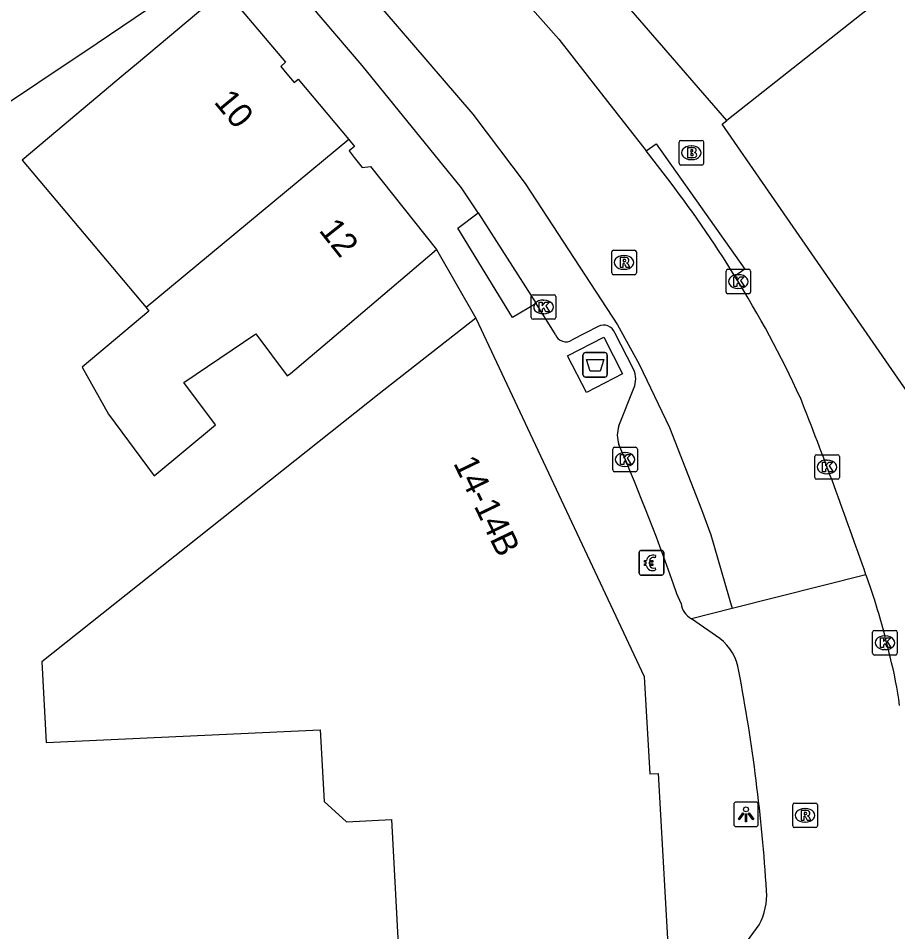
# Model space of a CAD drawing. Extents: x 160664 to 161506, y 382245 to 383288.
# Drawn here: x 161299.49 to 161335.28, y 382927.25 to 382964.43 of the extents above; entities that cross this region are included whole.
import ezdxf

# ---------------------------------------------------------------- set-up
doc = ezdxf.new("R2010")
doc.units = 0
for name, color, linetype in [('IMGEO_Afval_apart_plaats', 7, 'Continuous'), ('IMGEO_Betaalautomaat', 7, 'Continuous'), ('IMGEO_Brandkraan', 7, 'Continuous'), ('IMGEO_Kolk', 7, 'Continuous'), ('IMGEO_Lichtpunt', 7, 'Continuous'), ('IMGEO_Pand', 7, 'Continuous'), ('IMGEO_Pand_nummerreeks', 7, 'Continuous'), ('IMGEO_Rijbaan_lokaal_open', 7, 'Continuous'), ('IMGEO_Rioolput', 7, 'Continuous'), ('IMGEO_Voetpad_gesloten', 7, 'Continuous'), ('IMGEO_Voetpad_open', 7, 'Continuous')]:
    doc.layers.add(name, color=color, linetype=linetype)

msp = doc.modelspace()

# ---------------------------------------------------------------- linework, layer by layer
at = {"layer": 'IMGEO_Afval_apart_plaats'}
for p, q in [((161322.47, 382949.922), (161322.47, 382950.722)), ((161322.47, 382950.722), (161322.47, 382949.922)), ((161322.57, 382950.822), (161323.36, 382950.822)), ((161323.36, 382950.822), (161322.57, 382950.822)), ((161323.46, 382950.722), (161323.46, 382949.922)), ((161323.46, 382949.922), (161323.46, 382950.722)), ((161323.36, 382949.822), (161322.57, 382949.822)), ((161322.57, 382949.822), (161323.36, 382949.822))]:
    msp.add_line(p, q, dxfattribs=at)
msp.add_lwpolyline([(161322.613, 382950.536), (161323.317, 382950.536), (161323.168, 382950.066), (161322.762, 382950.066), (161322.613, 382950.536)], dxfattribs=at)
for centre, start, end in [((161322.57, 382950.722), 90, 180), ((161322.57, 382950.722), 90, 180), ((161323.36, 382950.722), 0, 90), ((161323.36, 382950.722), 360, 90), ((161322.57, 382949.922), 180, 270), ((161322.57, 382949.922), 180, 270), ((161323.36, 382949.922), 270, 0), ((161323.36, 382949.922), 270, 0)]:
    msp.add_arc(centre, 0.1, start, end, dxfattribs=at)
at = {"layer": 'IMGEO_Betaalautomaat'}
for p, q in [((161324.757, 382941.838), (161324.757, 382942.679)), ((161324.757, 382942.679), (161324.757, 382941.838)), ((161324.832, 382942.762), (161325.673, 382942.762)), ((161325.673, 382942.762), (161324.832, 382942.762)), ((161325.419, 382942.567), (161325.402, 382942.467)), ((161325.756, 382942.688), (161325.756, 382941.847)), ((161325.756, 382941.847), (161325.756, 382942.688)), ((161325.04, 382942.226), (161325.04, 382942.294)), ((161325.161, 382942.294), (161325.161, 382942.226)), ((161325.682, 382941.763), (161324.841, 382941.763)), ((161324.841, 382941.763), (161325.682, 382941.763)), ((161325.406, 382942.061), (161325.428, 382941.974))]:
    msp.add_line(p, q, dxfattribs=at)
for points in [[(161325.04, 382942.294), (161324.971, 382942.294), (161324.971, 382942.363), (161325.05, 382942.363)], [(161325.045, 382942.157), (161324.971, 382942.157), (161324.971, 382942.226), (161325.04, 382942.226)], [(161325.172, 382942.363), (161325.319, 382942.363), (161325.319, 382942.294), (161325.161, 382942.294)], [(161325.161, 382942.226), (161325.319, 382942.226), (161325.319, 382942.157), (161325.175, 382942.157)]]:
    msp.add_lwpolyline(points, dxfattribs=at)
for centre, radius, start, end in [((161324.835, 382942.685), 0.0779, 92.4484, 184.2845), ((161324.835, 382942.685), 0.0779, 92.4484, 184.2845), ((161325.333, 382942.287), 0.293, 73.014, 165.0139), ((161325.679, 382942.685), 0.0779, 2.4484, 94.2845), ((161325.679, 382942.685), 0.0779, 2.4484, 94.2845), ((161325.306, 382942.212), 0.267, 191.8096, 297.0389), ((161325.339, 382942.3), 0.179, 69.3236, 159.5683), ((161325.339, 382942.227), 0.179, 202.7625, 291.8693), ((161324.835, 382941.841), 0.0779, 182.4484, 274.2845), ((161324.835, 382941.841), 0.0779, 182.4484, 274.2845), ((161325.679, 382941.841), 0.0779, 272.4484, 4.2845), ((161325.679, 382941.841), 0.0779, 272.4484, 4.2845)]:
    msp.add_arc(centre, radius, start, end, dxfattribs=at)
at = {"layer": 'IMGEO_Brandkraan'}
for p, q in [((161326.381, 382958.528), (161326.381, 382959.38)), ((161326.456, 382959.454), (161327.308, 382959.454)), ((161326.869, 382959.234), (161326.894, 382959.234)), ((161327.382, 382959.38), (161327.382, 382958.528)), ((161326.892, 382958.674), (161326.867, 382958.674)), ((161327.308, 382958.454), (161326.456, 382958.454))]:
    msp.add_line(p, q, dxfattribs=at)
for points in [[(161326.381, 382958.528), (161326.381, 382959.38)], [(161326.456, 382959.454), (161327.308, 382959.454)], [(161327.382, 382959.38), (161327.382, 382958.528)], [(161326.729, 382959.154), (161326.729, 382958.754), (161326.942, 382958.754)], [(161326.96, 382959.154), (161326.729, 382959.154)], [(161326.908, 382959.073), (161326.854, 382959.073), (161326.854, 382958.997)], [(161326.854, 382958.997), (161326.907, 382958.997)], [(161326.916, 382958.921), (161326.854, 382958.921), (161326.854, 382958.84)], [(161326.854, 382958.84), (161326.916, 382958.84)], [(161327.308, 382958.454), (161326.456, 382958.454)]]:
    msp.add_lwpolyline(points, dxfattribs=at)
for centre, radius, start, end in [((161326.458, 382959.378), 0.0765, 91.552, 178.448), ((161326.458, 382959.378), 0.0765, 91.552, 178.448), ((161327.306, 382959.378), 0.0765, 1.552, 88.448), ((161327.306, 382959.378), 0.0765, 1.552, 88.448), ((161326.909, 382959.035), 0.0379, 267.8285, 90.9355), ((161326.917, 382958.88), 0.0404, 269.8759, 90.5077), ((161326.964, 382959.009), 0.145, 59.4692, 91.5367), ((161326.989, 382959.056), 0.0922, 285.5137, 58.1501), ((161326.994, 382958.864), 0.105, 301.3115, 78.989), ((161326.458, 382958.53), 0.0765, 181.552, 268.448), ((161326.458, 382958.53), 0.0765, 181.552, 268.448), ((161326.948, 382959.005), 0.251, 268.6676, 293.5347), ((161327.306, 382958.53), 0.0765, 271.552, 358.448), ((161327.306, 382958.53), 0.0765, 271.552, 358.448)]:
    msp.add_arc(centre, radius, start, end, dxfattribs=at)
for centre, major_axis, ratio, start_param, end_param in [((161326.868, 382958.954), (-0.387, 0.002), 0.722429, 4.712389, 7.853982), ((161326.893, 382958.954), (-0.39, 0.002), 0.717154, 1.570796, 4.712389)]:
    msp.add_ellipse(centre, major_axis=major_axis, ratio=ratio, start_param=start_param, end_param=end_param, dxfattribs=at)
at = {"layer": 'IMGEO_Kolk'}
for p, q in [((161328.293, 382953.284), (161328.293, 382954.136)), ((161328.368, 382954.21), (161329.22, 382954.21)), ((161329.294, 382954.136), (161329.294, 382953.284)), ((161328.781, 382953.99), (161328.806, 382953.99)), ((161328.804, 382953.43), (161328.779, 382953.43)), ((161320.365, 382952.251), (161320.365, 382953.103)), ((161320.44, 382953.177), (161321.292, 382953.177)), ((161320.853, 382952.957), (161320.878, 382952.957)), ((161321.366, 382953.103), (161321.366, 382952.251)), ((161329.22, 382953.21), (161328.368, 382953.21)), ((161321.292, 382952.177), (161320.44, 382952.177)), ((161320.876, 382952.397), (161320.851, 382952.397)), ((161323.758, 382946.969), (161324.61, 382946.969)), ((161323.683, 382946.043), (161323.683, 382946.895)), ((161324.171, 382946.749), (161324.196, 382946.749)), ((161324.684, 382946.895), (161324.684, 382946.043)), ((161331.902, 382945.739), (161331.902, 382946.591)), ((161331.977, 382946.665), (161332.829, 382946.665)), ((161332.903, 382946.591), (161332.903, 382945.739)), ((161332.39, 382946.445), (161332.415, 382946.445)), ((161324.61, 382945.969), (161323.758, 382945.969)), ((161324.194, 382946.189), (161324.169, 382946.189)), ((161332.413, 382945.885), (161332.388, 382945.885)), ((161332.829, 382945.665), (161331.977, 382945.665)), ((161334.333, 382939.512), (161335.185, 382939.512)), ((161334.258, 382938.586), (161334.258, 382939.438)), ((161334.746, 382939.292), (161334.771, 382939.292)), ((161335.259, 382939.438), (161335.259, 382938.586)), ((161335.185, 382938.512), (161334.333, 382938.512)), ((161334.769, 382938.732), (161334.744, 382938.732))]:
    msp.add_line(p, q, dxfattribs=at)
for points in [[(161328.293, 382953.284), (161328.293, 382954.136)], [(161328.368, 382954.21), (161329.22, 382954.21)], [(161329.294, 382954.136), (161329.294, 382953.284)], [(161328.614, 382953.91), (161328.737, 382953.91), (161328.737, 382953.759), (161328.867, 382953.91), (161329.031, 382953.91), (161328.885, 382953.759), (161329.038, 382953.51), (161328.886, 382953.51), (161328.801, 382953.674), (161328.737, 382953.607), (161328.737, 382953.51), (161328.614, 382953.51), (161328.614, 382953.91)], [(161320.365, 382952.251), (161320.365, 382953.103)], [(161320.44, 382953.177), (161321.292, 382953.177)], [(161321.366, 382953.103), (161321.366, 382952.251)], [(161329.22, 382953.21), (161328.368, 382953.21)], [(161320.686, 382952.877), (161320.809, 382952.877), (161320.809, 382952.726), (161320.939, 382952.877), (161321.103, 382952.877), (161320.957, 382952.726), (161321.11, 382952.477), (161320.958, 382952.477), (161320.873, 382952.641), (161320.809, 382952.574), (161320.809, 382952.477), (161320.686, 382952.477), (161320.686, 382952.877)], [(161321.292, 382952.177), (161320.44, 382952.177)], [(161323.758, 382946.969), (161324.61, 382946.969)], [(161323.683, 382946.043), (161323.683, 382946.895)], [(161324.004, 382946.669), (161324.127, 382946.669), (161324.127, 382946.518), (161324.257, 382946.669), (161324.421, 382946.669), (161324.275, 382946.518), (161324.428, 382946.269), (161324.276, 382946.269), (161324.191, 382946.433), (161324.127, 382946.366), (161324.127, 382946.269), (161324.004, 382946.269), (161324.004, 382946.669)], [(161324.684, 382946.895), (161324.684, 382946.043)], [(161331.902, 382945.739), (161331.902, 382946.591)], [(161331.977, 382946.665), (161332.829, 382946.665)], [(161332.903, 382946.591), (161332.903, 382945.739)], [(161332.223, 382946.365), (161332.346, 382946.365), (161332.346, 382946.214), (161332.476, 382946.365), (161332.64, 382946.365), (161332.494, 382946.214), (161332.647, 382945.965), (161332.495, 382945.965), (161332.41, 382946.129), (161332.346, 382946.062), (161332.346, 382945.965), (161332.223, 382945.965), (161332.223, 382946.365)], [(161324.61, 382945.969), (161323.758, 382945.969)], [(161332.829, 382945.665), (161331.977, 382945.665)], [(161334.333, 382939.512), (161335.185, 382939.512)], [(161334.258, 382938.586), (161334.258, 382939.438)], [(161334.579, 382939.212), (161334.702, 382939.212), (161334.702, 382939.061), (161334.832, 382939.212), (161334.996, 382939.212), (161334.85, 382939.061), (161335.003, 382938.812), (161334.851, 382938.812), (161334.766, 382938.976), (161334.702, 382938.909), (161334.702, 382938.812), (161334.579, 382938.812), (161334.579, 382939.212)], [(161335.259, 382939.438), (161335.259, 382938.586)], [(161335.185, 382938.512), (161334.333, 382938.512)]]:
    msp.add_lwpolyline(points, dxfattribs=at)
for centre, start, end in [((161328.37, 382954.134), 91.552, 178.448), ((161328.37, 382954.134), 91.552, 178.448), ((161329.218, 382954.134), 1.552, 88.448), ((161329.218, 382954.134), 1.552, 88.448), ((161328.37, 382953.286), 181.552, 268.448), ((161328.37, 382953.286), 181.552, 268.448), ((161329.218, 382953.286), 271.552, 358.448), ((161329.218, 382953.286), 271.552, 358.448), ((161320.442, 382953.101), 91.552, 178.448), ((161320.442, 382953.101), 91.552, 178.448), ((161321.29, 382953.101), 1.552, 88.448), ((161321.29, 382953.101), 1.552, 88.448), ((161320.442, 382952.253), 181.552, 268.448), ((161320.442, 382952.253), 181.552, 268.448), ((161321.29, 382952.253), 271.552, 358.448), ((161321.29, 382952.253), 271.552, 358.448), ((161323.76, 382946.893), 91.552, 178.448), ((161323.76, 382946.893), 91.552, 178.448), ((161324.608, 382946.893), 1.552, 88.448), ((161324.608, 382946.893), 1.552, 88.448), ((161331.979, 382946.589), 91.552, 178.448), ((161331.979, 382946.589), 91.552, 178.448), ((161332.827, 382946.589), 1.552, 88.448), ((161332.827, 382946.589), 1.552, 88.448), ((161323.76, 382946.045), 181.552, 268.448), ((161323.76, 382946.045), 181.552, 268.448), ((161324.608, 382946.045), 271.552, 358.448), ((161324.608, 382946.045), 271.552, 358.448), ((161331.979, 382945.741), 181.552, 268.448), ((161331.979, 382945.741), 181.552, 268.448), ((161332.827, 382945.741), 271.552, 358.448), ((161332.827, 382945.741), 271.552, 358.448), ((161334.335, 382939.436), 91.552, 178.448), ((161334.335, 382939.436), 91.552, 178.448), ((161335.183, 382939.436), 1.552, 88.448), ((161335.183, 382939.436), 1.552, 88.448), ((161334.335, 382938.588), 181.552, 268.448), ((161334.335, 382938.588), 181.552, 268.448), ((161335.183, 382938.588), 271.552, 358.448), ((161335.183, 382938.588), 271.552, 358.448)]:
    msp.add_arc(centre, 0.0765, start, end, dxfattribs=at)
for centre, major_axis, ratio, start_param, end_param in [((161328.78, 382953.71), (-0.387, 0.002), 0.722429, 4.712389, 7.853982), ((161328.805, 382953.71), (-0.39, 0.002), 0.717154, 1.570796, 4.712389), ((161320.852, 382952.677), (-0.387, 0.002), 0.722429, 4.712389, 7.853982), ((161320.877, 382952.677), (-0.39, 0.002), 0.717154, 1.570796, 4.712389), ((161324.17, 382946.469), (-0.387, 0.002), 0.722429, 4.712389, 7.853982), ((161324.195, 382946.469), (-0.39, 0.002), 0.717154, 1.570796, 4.712389), ((161332.389, 382946.165), (-0.387, 0.002), 0.722429, 4.712389, 7.853982), ((161332.414, 382946.165), (-0.39, 0.002), 0.717154, 1.570796, 4.712389), ((161334.745, 382939.012), (-0.387, 0.002), 0.722429, 4.712389, 7.853982), ((161334.77, 382939.012), (-0.39, 0.002), 0.717154, 1.570796, 4.712389)]:
    msp.add_ellipse(centre, major_axis=major_axis, ratio=ratio, start_param=start_param, end_param=end_param, dxfattribs=at)
at = {"layer": 'IMGEO_Lichtpunt'}
for p, q in [((161329.509, 382932.526), (161328.701, 382932.526)), ((161329.509, 382932.526), (161328.701, 382932.526)), ((161328.607, 382932.431), (161328.607, 382931.624)), ((161328.607, 382932.431), (161328.607, 382931.624)), ((161329.603, 382931.624), (161329.603, 382932.431)), ((161329.603, 382931.624), (161329.603, 382932.431)), ((161328.701, 382931.53), (161329.509, 382931.53)), ((161328.701, 382931.53), (161329.509, 382931.53))]:
    msp.add_line(p, q, dxfattribs=at)
for points in [[(161328.981, 382932.095), (161329.02, 382932.067), (161328.832, 382931.805), (161328.794, 382931.832), (161328.981, 382932.095)], [(161329.193, 382932.067), (161329.231, 382932.094), (161329.418, 382931.832), (161329.379, 382931.804), (161329.193, 382932.067)], [(161329.083, 382932.047), (161329.13, 382932.047), (161329.13, 382931.725), (161329.083, 382931.725), (161329.083, 382932.047)]]:
    msp.add_lwpolyline(points, dxfattribs=at)
msp.add_circle((161329.106, 382932.229), 0.0994, dxfattribs=at)
for centre, start, end in [((161328.701, 382932.431), 90, 180), ((161328.701, 382932.431), 90, 180), ((161329.509, 382932.431), 0, 90), ((161329.509, 382932.431), 0, 90), ((161328.701, 382931.624), 180, 270), ((161328.701, 382931.624), 180, 270), ((161329.509, 382931.624), 270, 0), ((161329.509, 382931.624), 270, 360)]:
    msp.add_arc(centre, 0.0946, start, end, dxfattribs=at)
at = {"layer": 'IMGEO_Pand'}
for points in [[(161338.736, 382968.501), (161328.329, 382960.267)], [(161328.329, 382960.267), (161322.932, 382966.511)], [(161292.046, 382948.246), (161288.243, 382953.752), (161302.706, 382963.411), (161306.836, 382966.227)], [(161307.582, 382965.326), (161307.89, 382965.585), (161310.37, 382962.635), (161310.171, 382962.466), (161310.421, 382962.168), (161310.719, 382961.816), (161310.875, 382961.945), (161312.937, 382959.494)], [(161307.582, 382965.326), (161304.38, 382962.631), (161303.755, 382962.105), (161299.648, 382958.652), (161304.692, 382952.652)], [(161336.171, 382948.502), (161328.132, 382960.112), (161328.329, 382960.267)], [(161312.937, 382959.494), (161304.692, 382952.652)], [(161312.937, 382959.494), (161313.18, 382959.205), (161313.036, 382959.093), (161312.955, 382959.03), (161313.166, 382958.761), (161313.49, 382958.35), (161313.83, 382958.4), (161316.505, 382955.011)], [(161304.692, 382952.652), (161304.811, 382952.511), (161302.092, 382950.223), (161303.16, 382948.309), (161305.027, 382945.803), (161307.521, 382947.874), (161306.233, 382949.603), (161309.163, 382951.578), (161310.432, 382949.874), (161310.564, 382949.963), (161312.695, 382951.775), (161314.6, 382953.393), (161316.505, 382955.011)], [(161318.11, 382952.225), (161314.175, 382949.141), (161300.452, 382938.236), (161300.625, 382934.952), (161311.783, 382935.467), (161311.938, 382932.551), (161312.842, 382931.728), (161314.679, 382931.824), (161315.055, 382924.693), (161320.098, 382924.96), (161325.091, 382925.224)], [(161318.11, 382952.225), (161324.963, 382937.64), (161324.977, 382937.389), (161325.186, 382933.673), (161325.536, 382933.693), (161326.009, 382925.272), (161325.589, 382925.25)]]:
    msp.add_lwpolyline(points, dxfattribs=at)
at = {"layer": 'IMGEO_Rijbaan_lokaal_open'}
for points in [[(161315.565, 382970.314), (161316.49, 382969.232), (161321.484, 382963.573), (161323.08, 382961.541), (161325.037, 382959.026)], [(161310.312, 382966.237), (161311.906, 382967.606), (161317.986, 382960.523), (161320.119, 382957.7), (161323.875, 382951.951), (161324.754, 382950.351), (161325.992, 382947.771), (161327.289, 382944.431), (161327.668, 382943.397), (161328.544, 382940.405)], [(161325.826, 382958.011), (161325.037, 382959.026)], [(161333.987, 382941.773), (161328.544, 382940.405)], [(161333.987, 382941.773), (161334.158, 382941.279), (161334.327, 382940.785)], [(161328.544, 382940.405), (161326.89, 382939.989)], [(161328.037, 382939.189), (161326.89, 382939.989)], [(161328.76, 382926.328), (161329.645, 382927.528)]]:
    msp.add_lwpolyline(points, dxfattribs=at)
for centre, radius, start, end in [((161288.487, 382929.087), 47.231, 31.7352, 37.7631), ((161288.653, 382929.204), 47.028, 24.883, 31.7199), ((161158.39, 382880.906), 185.847, 19.11766, 21.49087), ((161299.764, 382930.039), 36.196, 13.4118, 17.2716), ((161326.837, 382937.595), 1.995, 7.5133, 53.0263), ((161318.622, 382934.211), 16.886, 7.6569, 14.4823), ((161257.652, 382924.333), 72.436, 3.63119, 10.7593), ((161327.263, 382928.766), 2.685, 332.5395, 3.3103)]:
    msp.add_arc(centre, radius, start, end, dxfattribs=at)
at = {"layer": 'IMGEO_Rioolput'}
for p, q in [((161323.642, 382954.064), (161323.642, 382954.916)), ((161323.717, 382954.99), (161324.569, 382954.99)), ((161324.13, 382954.77), (161324.155, 382954.77)), ((161324.643, 382954.916), (161324.643, 382954.064)), ((161324.153, 382954.21), (161324.128, 382954.21)), ((161324.569, 382953.99), (161323.717, 382953.99)), ((161331.083, 382932.487), (161331.935, 382932.487)), ((161331.008, 382931.561), (161331.008, 382932.413)), ((161331.496, 382932.267), (161331.521, 382932.267)), ((161332.009, 382932.413), (161332.009, 382931.561)), ((161331.519, 382931.707), (161331.494, 382931.707)), ((161331.935, 382931.487), (161331.083, 382931.487))]:
    msp.add_line(p, q, dxfattribs=at)
for points in [[(161323.642, 382954.064), (161323.642, 382954.916)], [(161323.717, 382954.99), (161324.569, 382954.99)], [(161324.643, 382954.916), (161324.643, 382954.064)], [(161324.231, 382954.688), (161323.979, 382954.69), (161323.979, 382954.29)], [(161323.979, 382954.29), (161324.103, 382954.29), (161324.103, 382954.452), (161324.114, 382954.452)], [(161324.157, 382954.609), (161324.103, 382954.609), (161324.103, 382954.528)], [(161324.103, 382954.528), (161324.155, 382954.528)], [(161324.161, 382954.423), (161324.232, 382954.29), (161324.372, 382954.29), (161324.307, 382954.416)], [(161324.569, 382953.99), (161323.717, 382953.99)], [(161331.083, 382932.487), (161331.935, 382932.487)], [(161331.008, 382931.561), (161331.008, 382932.413)], [(161331.597, 382932.185), (161331.345, 382932.187), (161331.345, 382931.787)], [(161331.523, 382932.106), (161331.469, 382932.106), (161331.469, 382932.025)], [(161332.009, 382932.413), (161332.009, 382931.561)], [(161331.345, 382931.787), (161331.469, 382931.787), (161331.469, 382931.949), (161331.48, 382931.949)], [(161331.469, 382932.025), (161331.521, 382932.025)], [(161331.527, 382931.92), (161331.598, 382931.787), (161331.738, 382931.787), (161331.673, 382931.913)], [(161331.935, 382931.487), (161331.083, 382931.487)]]:
    msp.add_lwpolyline(points, dxfattribs=at)
for centre, radius, start, end in [((161323.719, 382954.914), 0.0765, 91.552, 178.448), ((161323.719, 382954.914), 0.0765, 91.552, 178.448), ((161324.567, 382954.914), 0.0765, 1.552, 88.448), ((161324.567, 382954.914), 0.0765, 1.552, 88.448), ((161324.113, 382954.399), 0.0533, 26.0293, 88.6989), ((161324.139, 382954.717), 0.19, 274.7715, 282.9687), ((161324.163, 382954.513), 0.0964, 77.0061, 93.1865), ((161324.177, 382954.57), 0.0378, 276.6634, 79.6772), ((161324.23, 382954.578), 0.109, 350.3612, 89.416), ((161324.228, 382954.578), 0.112, 277.5842, 350.9817), ((161324.212, 382954.363), 0.108, 29.5134, 73.7905), ((161323.719, 382954.066), 0.0765, 181.552, 268.448), ((161323.719, 382954.066), 0.0765, 181.552, 268.448), ((161324.567, 382954.066), 0.0765, 271.552, 358.448), ((161324.567, 382954.066), 0.0765, 271.552, 358.448), ((161331.085, 382932.411), 0.0765, 91.552, 178.448), ((161331.085, 382932.411), 0.0765, 91.552, 178.448), ((161331.933, 382932.411), 0.0765, 1.552, 88.448), ((161331.933, 382932.411), 0.0765, 1.552, 88.448), ((161331.529, 382932.01), 0.0964, 77.0061, 93.1865), ((161331.543, 382932.067), 0.0378, 276.6634, 79.6772), ((161331.596, 382932.075), 0.109, 350.3612, 89.416), ((161331.479, 382931.896), 0.0533, 26.0293, 88.6989), ((161331.505, 382932.214), 0.19, 274.7715, 282.9687), ((161331.594, 382932.075), 0.112, 277.5842, 350.9817), ((161331.578, 382931.86), 0.108, 29.5134, 73.7905), ((161331.085, 382931.563), 0.0765, 181.552, 268.448), ((161331.085, 382931.563), 0.0765, 181.552, 268.448), ((161331.933, 382931.563), 0.0765, 271.552, 358.448), ((161331.933, 382931.563), 0.0765, 271.552, 358.448)]:
    msp.add_arc(centre, radius, start, end, dxfattribs=at)
for centre, major_axis, ratio, start_param, end_param in [((161324.129, 382954.49), (-0.387, 0.002), 0.722429, 4.712389, 7.853982), ((161324.154, 382954.49), (-0.39, 0.002), 0.717154, 1.570796, 4.712389), ((161331.495, 382931.987), (-0.387, 0.002), 0.722429, 4.712389, 7.853982), ((161331.52, 382931.987), (-0.39, 0.002), 0.717154, 1.570796, 4.712389)]:
    msp.add_ellipse(centre, major_axis=major_axis, ratio=ratio, start_param=start_param, end_param=end_param, dxfattribs=at)
at = {"layer": 'IMGEO_Voetpad_gesloten'}
msp.add_lwpolyline([(161322.611, 382949.197), (161321.847, 382950.694), (161323.32, 382951.446), (161324.084, 382949.949), (161322.611, 382949.197)], dxfattribs=at)
at = {"layer": 'IMGEO_Voetpad_open'}
for points in [[(161318.202, 382956.514), (161317.533, 382957.519), (161313.481, 382962.509), (161310.312, 382966.237)], [(161325.037, 382959.026), (161325.443, 382959.317), (161329.063, 382954.221), (161328.657, 382953.93)], [(161320.567, 382952.815), (161319.606, 382952.249), (161317.378, 382955.89), (161318.202, 382956.514)], [(161318.202, 382956.514), (161320.567, 382952.815)], [(161316.505, 382955.011), (161318.11, 382952.225)], [(161321.353, 382951.551), (161320.567, 382952.815)], [(161323.092, 382951.886), (161322.025, 382951.334)], [(161324.525, 382950.139), (161323.763, 382951.624)], [(161323.933, 382947.842), (161324.542, 382949.366)], [(161326.465, 382940.608), (161326.29, 382941.007)]]:
    msp.add_lwpolyline(points, dxfattribs=at)
for centre, radius, start, end in [((161323.314, 382951.463), 0.477, 19.6649, 117.6776), ((161321.775, 382951.709), 0.451, 200.5224, 303.6853), ((161323.681, 382949.734), 0.937, 336.8801, 25.6396), ((161324.981, 382947.461), 1.115, 160.0334, 200.1166), ((161238.174, 382910.304), 93.312, 19.21025, 23.20967), ((161327.25, 382940.692), 0.789, 186.0735, 242.8728)]:
    msp.add_arc(centre, radius, start, end, dxfattribs=at)

# ---------------------------------------------------------------- texts
at = {"layer": 'IMGEO_Pand_nummerreeks'}
for s, rotation, p in [('10', 309.6426, (161307.421, 382961.01)), ('12', 308.514, (161311.695, 382955.787)), ('14-14B', 295.6768, (161317.18, 382946.323))]:
    msp.add_text(s, height=1, rotation=rotation, dxfattribs=at).set_placement(p)

doc.saveas('drawing.dxf')
